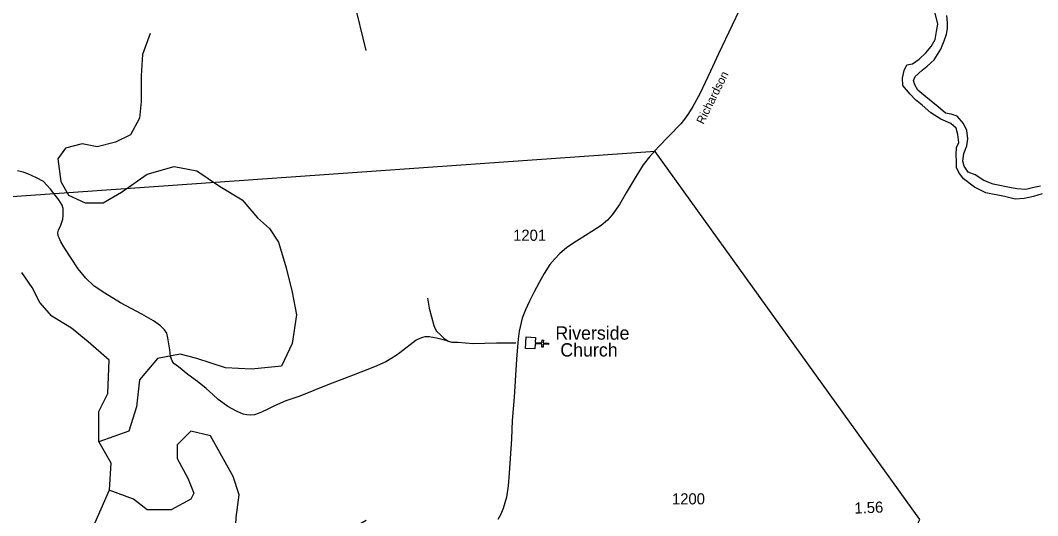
# Model space of a CAD drawing. Extents: x 2082433 to 2279600, y 546599 to 755198.
# Drawn here: x 2230636 to 2242117, y 583063 to 588647 of the extents above; entities that cross this region are included whole.
import ezdxf

# ---------------------------------------------------------------- set-up
doc = ezdxf.new("R2010")
doc.units = 0
for name, color, linetype in [('Exist Boundary Political Fire Districts', 7, 'Continuous'), ('Exist Cultural Church CELL', 7, 'Continuous'), ('Exist Cultural Church Label', 7, 'Continuous'), ('Exist Hydrographic Creek Single Shore', 7, 'Continuous'), ('Exist Hydrographic River Shore', 7, 'Continuous'), ('Exist Road Non-System Type 51', 7, 'Continuous'), ('Exist Road Secondary Mileage Hundredths English Label', 7, 'Continuous'), ('Exist Road Secondary Type 51 Attributed', 7, 'Continuous'), ('Exist Road Secondary Type 51 Label', 7, 'Continuous'), ('Exist Road Secondary Type 51 Number Label', 7, 'Continuous')]:
    doc.layers.add(name, color=color, linetype=linetype)

msp = doc.modelspace()

# ---------------------------------------------------------------- linework, layer by layer
at = {"layer": 'Exist Boundary Political Fire Districts'}
msp.add_lwpolyline([(2240710, 580845), (2240770, 582991), (2240786, 583020), (2237799, 587170), (2207858, 585060)], dxfattribs=at)
at = {"layer": 'Exist Cultural Church CELL'}
msp.add_lwpolyline([(2236450, 585073), (2236446, 585016), (2236522, 585012), (2236524, 585044), (2236540, 585043), (2236538, 585011), (2236598, 585007), (2236597, 584991), (2236537, 584995), (2236536, 584963), (2236520, 584964), (2236521, 584996), (2236445, 585000), (2236442, 584943), (2236336, 584949), (2236343, 585079)], close=True, dxfattribs=at)
at = {"layer": 'Exist Hydrographic Creek Single Shore'}
for points in [[(2232100, 588501), (2232015, 588262), (2231998, 588023), (2231998, 587733), (2231981, 587546), (2231878, 587358), (2231708, 587273), (2231503, 587222), (2231333, 587256), (2231145, 587205), (2231060, 587085), (2231094, 586829), (2231179, 586676), (2231367, 586591), (2231571, 586591), (2231776, 586710), (2232066, 586915), (2232373, 587000), (2232629, 586949), (2232885, 586778), (2233140, 586625), (2233311, 586420), (2233447, 586301), (2233550, 586147), (2233635, 585857), (2233703, 585584), (2233754, 585328), (2233703, 585004), (2233584, 584748), (2233243, 584714), (2232953, 584731), (2232629, 584834), (2232441, 584885), (2232185, 584834), (2231981, 584595), (2231947, 584288), (2231861, 584015), (2231520, 583896)], [(2231520, 583896), (2231520, 584237), (2231623, 584441), (2231640, 584817), (2231401, 585021), (2231213, 585175), (2230992, 585311), (2230855, 585465), (2230770, 585635), (2230651, 585806)], [(2233038, 583503), (2232782, 583964), (2232561, 584015), (2232407, 583861), (2232407, 583708), (2232526, 583486), (2232595, 583316), (2232561, 583247), (2232339, 583128), (2232066, 583128), (2231913, 583247), (2231640, 583350)], [(2231520, 583896), (2231657, 583657), (2231640, 583350)], [(2234539, 583009), (2234130, 582770), (2233908, 582719), (2233720, 582616), (2233533, 582582), (2233294, 582565), (2233157, 582565), (2233055, 582719), (2233072, 583043), (2233106, 583299), (2233038, 583503)], [(2231640, 583350), (2231452, 582923), (2231316, 582599), (2231418, 582241), (2231401, 582019), (2231282, 581798), (2231145, 581593), (2231145, 581422), (2231247, 581218), (2231293, 581039)]]:
    msp.add_lwpolyline(points, dxfattribs=at)
at = {"layer": 'Exist Hydrographic River Shore'}
for points in [[(2240596, 587914), (2240592, 587997), (2240610, 588081), (2240639, 588146), (2240705, 588158), (2240779, 588211), (2240853, 588283), (2240913, 588351), (2240960, 588431), (2240975, 588523), (2240990, 588604), (2240960, 588728), (2240819, 589085)], [(2242148, 586779), (2242075, 586761), (2241983, 586740), (2241882, 586746), (2241761, 586770), (2241689, 586785), (2241615, 586800), (2241511, 586842), (2241410, 586904), (2241333, 586937), (2241288, 587002), (2241274, 587058), (2241285, 587145), (2241318, 587234), (2241327, 587311), (2241318, 587406), (2241279, 587486), (2241207, 587567), (2241141, 587590), (2241076, 587602), (2240993, 587674), (2240856, 587784), (2240764, 587861), (2240729, 587920), (2240717, 587968), (2240734, 588015), (2240812, 588084), (2240868, 588131), (2240948, 588203), (2241024, 588324), (2241063, 588416), (2241086, 588491), (2241101, 588556), (2241101, 588619), (2241092, 588702)], [(2242169, 586690), (2242071, 586660), (2241964, 586639), (2241863, 586631), (2241744, 586663), (2241533, 586702), (2241403, 586767), (2241281, 586859), (2241226, 586931), (2241202, 586987), (2241202, 587058), (2241196, 587136), (2241199, 587213), (2241226, 587272), (2241214, 587362), (2241196, 587430), (2241137, 587486), (2241024, 587534), (2240911, 587605), (2240813, 587691), (2240739, 587751), (2240677, 587816), (2240596, 587914)]]:
    msp.add_lwpolyline(points, dxfattribs=at)
at = {"layer": 'Exist Road Non-System Type 51'}
for points in [[(2234176, 590727), (2234130, 590666), (2234126, 590633), (2234138, 590591), (2234139, 590552), (2234136, 590513), (2234123, 590460), (2234095, 590385), (2234081, 590309), (2234078, 590241), (2234084, 590169), (2234101, 590099), (2234149, 589923), (2234216, 589663), (2234289, 589358), (2234364, 589055), (2234408, 588896), (2234430, 588739), (2234502, 588445), (2234535, 588309)], [(2235463, 585029), (2235333, 585064), (2235291, 585071), (2235251, 585079), (2235201, 585078), (2235175, 585072), (2235143, 585062), (2235103, 585040), (2234918, 584900), (2234879, 584868), (2234829, 584839), (2234759, 584799), (2234632, 584742), (2234393, 584646), (2234105, 584538), (2233789, 584411), (2233633, 584356), (2233504, 584301), (2233428, 584262), (2233358, 584228), (2233319, 584216), (2233277, 584201), (2233237, 584195), (2233193, 584201), (2233151, 584208), (2233075, 584240), (2232978, 584295), (2232920, 584334), (2232869, 584372), (2232807, 584429), (2232734, 584497), (2232636, 584576), (2232525, 584655), (2232421, 584740), (2232370, 584780), (2232350, 584809), (2232332, 584857), (2232323, 584931), (2232300, 585069), (2232288, 585119), (2232261, 585159), (2232217, 585204), (2232139, 585260), (2232008, 585334), (2231765, 585462), (2231590, 585571), (2231470, 585650), (2231375, 585741), (2231288, 585844), (2231211, 585966), (2231138, 586075), (2231092, 586152), (2231073, 586194), (2231061, 586218), (2231059, 586250), (2231065, 586280), (2231094, 586339), (2231114, 586407), (2231121, 586447), (2231121, 586483), (2231119, 586527), (2231108, 586562), (2231070, 586622), (2230975, 586743), (2230935, 586791), (2230896, 586829), (2230820, 586872), (2230720, 586917), (2230666, 586937), (2230603, 586952)], [(2235229, 585515), (2235250, 585401), (2235302, 585207), (2235318, 585171), (2235332, 585144), (2235378, 585102), (2235415, 585064), (2235463, 585029)], [(2235463, 585029), (2235505, 585019), (2235575, 585018), (2235745, 585005), (2236011, 585011), (2236229, 585013)]]:
    msp.add_lwpolyline(points, dxfattribs=at)
at = {"layer": 'Exist Road Secondary Type 51 Attributed'}
msp.add_lwpolyline([(2238748, 588758), (2238669, 588592), (2238516, 588270), (2238425, 588076), (2238303, 587820), (2238226, 587675), (2238176, 587596), (2238132, 587534), (2238089, 587481), (2237956, 587342), (2237839, 587223), (2237736, 587110), (2237666, 587017), (2237587, 586890), (2237474, 586701), (2237398, 586572), (2237316, 586454), (2237264, 586396), (2237190, 586335), (2237087, 586265), (2236943, 586177), (2236881, 586138), (2236801, 586084), (2236724, 586019), (2236667, 585960), (2236612, 585895), (2236549, 585795), (2236492, 585691), (2236430, 585578), (2236382, 585480), (2236336, 585385), (2236300, 585288), (2236264, 585144), (2236254, 585052), (2236246, 584968), (2236237, 584827), (2236222, 584584), (2236210, 584400), (2236187, 584134), (2236179, 583928), (2236153, 583541), (2236143, 583399), (2236123, 583271), (2236084, 583143), (2236053, 583071), (2236023, 583018)], dxfattribs=at)

# ---------------------------------------------------------------- texts
at = {"layer": 'Exist Cultural Church Label'}
for s, p in [('Riverside', (2236674, 585047)), (' Church', (2236674, 584857))]:
    msp.add_text(s, height=150, dxfattribs=at).set_placement(p)
at = {"layer": 'Exist Road Secondary Mileage Hundredths English Label'}
msp.add_text('1.56', height=125, rotation=2.3694, dxfattribs=at).set_placement((2240051, 583085))
at = {"layer": 'Exist Road Secondary Type 51 Label'}
msp.add_text('Richardson', height=95, rotation=63.4394, dxfattribs=at).set_placement((2238344, 587468))
at = {"layer": 'Exist Road Secondary Type 51 Number Label'}
for s, p in [('1201', (2236197, 586162)), ('1200', (2237990, 583190))]:
    msp.add_text(s, height=125, dxfattribs=at).set_placement(p)

doc.saveas('drawing.dxf')
